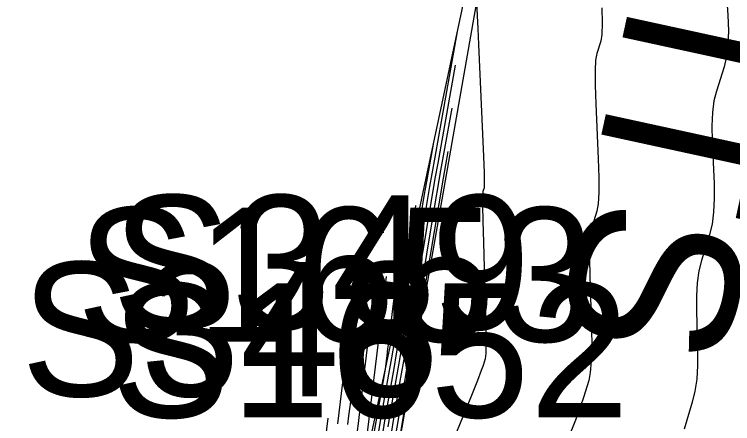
# Model space of a CAD drawing. Extents: x 1724534 to 1727318, y 657156 to 660047.
# Drawn here: x 1725605.54 to 1725626.97, y 659791.04 to 659803.25 of the extents above; entities that cross this region are included whole.
import ezdxf

# ---------------------------------------------------------------- set-up
doc = ezdxf.new("R2010")
doc.units = 0
for name, color, linetype in [('SURVEY - CONTOURS - Index with Text', 7, 'Continuous'), ('SURVEY - CONTOURS - Intermediate with optional Text', 7, 'Continuous'), ('SURVEY - DTM - Breaklines', 7, 'Continuous'), ('SURVEY - DTM - Breaklines - Points - Numbers', 7, 'Continuous'), ('SURVEY - NON-TRANSPORTATION - Features', 7, 'Continuous'), ('SURVEY - NON-TRANSPORTATION - Features - Points - Numbers', 7, 'Continuous'), ('SURVEY - UTILITIES - Poles and Miscellaneous with Text', 7, 'Continuous')]:
    doc.layers.add(name, color=color, linetype=linetype)

msp = doc.modelspace()

# ---------------------------------------------------------------- linework, layer by layer
at = {"layer": 'SURVEY - CONTOURS - Index with Text'}
for points in [[(1725618.588, 659800.447), (1725618.258, 659798.59), (1725618.028, 659797.241), (1725617.642, 659794.949), (1725617.449, 659793.84), (1725617.242, 659792.654), (1725616.666, 659789.22)], [(1725616.227, 659790.48), (1725616.61, 659792.662), (1725616.66, 659793.069), (1725616.67, 659793.147), (1725616.677, 659793.208), (1725616.683, 659793.252), (1725616.686, 659793.278), (1725616.692, 659793.325), (1725616.701, 659793.399), (1725616.723, 659793.587), (1725616.76, 659793.886), (1725616.811, 659794.299), (1725617.078, 659796.489)], [(1725614.783, 659790.22), (1725614.904, 659791.209)]]:
    msp.add_lwpolyline(points, dxfattribs=at)
at = {"layer": 'SURVEY - CONTOURS - Intermediate with optional Text'}
for points in [[(1725626.736, 659804.553), (1725626.825, 659803.226), (1725626.843, 659802.757), (1725626.832, 659802.345), (1725626.79, 659801.988), (1725626.718, 659801.688), (1725626.487, 659800.963), (1725626.413, 659800.666), (1725626.367, 659800.318), (1725626.349, 659799.92), (1725626.357, 659799.471), (1725626.416, 659798.208), (1725626.424, 659797.757), (1725626.404, 659797.352), (1725626.357, 659796.993), (1725626.281, 659796.68), (1725626.043, 659795.907), (1725625.966, 659795.596), (1725625.915, 659795.245), (1725625.89, 659794.852), (1725625.89, 659794.418), (1725625.925, 659793.207), (1725625.925, 659792.771), (1725625.899, 659792.373), (1725625.847, 659792.011), (1725625.768, 659791.687), (1725625.524, 659790.873)], [(1725619.327, 659803.573), (1725619.349, 659803.223), (1725619.349, 659803.214), (1725619.346, 659803.206), (1725619.363, 659802.824), (1725619.384, 659802.35), (1725619.509, 659799.674), (1725619.538, 659799.007), (1725619.555, 659798.519), (1725619.56, 659798.209), (1725619.553, 659798.078), (1725619.518, 659797.965), (1725619.51, 659797.839), (1725619.509, 659797.545), (1725619.517, 659797.084), (1725619.534, 659796.455), (1725619.589, 659794.553), (1725619.604, 659793.92), (1725619.608, 659793.446), (1725619.602, 659793.131), (1725619.585, 659792.976), (1725619.524, 659792.774), (1725619.47, 659792.624), (1725619.354, 659792.328), (1725619.175, 659791.884), (1725618.209, 659789.52)], [(1725623.066, 659803.442), (1725623.077, 659802.983), (1725623.066, 659802.653), (1725623.034, 659802.451), (1725622.917, 659802.085), (1725622.882, 659801.887), (1725622.865, 659801.571), (1725622.866, 659801.135), (1725622.886, 659800.58), (1725622.962, 659798.941), (1725622.981, 659798.382), (1725622.98, 659797.935), (1725622.958, 659797.601), (1725622.917, 659797.379), (1725622.78, 659796.936), (1725622.738, 659796.718), (1725622.712, 659796.395), (1725622.703, 659795.968), (1725622.712, 659795.436), (1725622.757, 659793.88), (1725622.765, 659793.346), (1725622.754, 659792.909), (1725622.724, 659792.571), (1725622.677, 659792.332), (1725622.524, 659791.823), (1725622.434, 659791.558), (1725622.277, 659791.143), (1725622.054, 659790.579)], [(1725616.693, 659790.949), (1725616.756, 659791.324), (1725616.874, 659792.004), (1725617.022, 659792.849), (1725617.082, 659793.189), (1725617.15, 659793.577), (1725617.227, 659794.013), (1725617.312, 659794.495), (1725617.549, 659795.846), (1725617.631, 659796.315), (1725617.7, 659796.711), (1725617.756, 659797.032), (1725617.798, 659797.28), (1725617.938, 659798.11), (1725618.005, 659798.494), (1725618.093, 659798.992), (1725618.202, 659799.606), (1725618.76, 659802.738)], [(1725616.6, 659789.607), (1725616.905, 659791.434), (1725616.973, 659791.835), (1725617.074, 659792.422), (1725617.178, 659793.014), (1725617.22, 659793.253), (1725617.268, 659793.525), (1725617.321, 659793.83), (1725617.381, 659794.168), (1725617.547, 659795.114), (1725617.609, 659795.47), (1725617.671, 659795.83), (1725617.733, 659796.193), (1725617.795, 659796.56), (1725618.025, 659797.928), (1725618.099, 659798.353), (1725618.18, 659798.815), (1725618.699, 659801.731)], [(1725616.54, 659790.812), (1725616.604, 659791.186), (1725616.674, 659791.585), (1725616.867, 659792.683), (1725616.945, 659793.126), (1725617.033, 659793.63), (1725617.133, 659794.196), (1725617.243, 659794.823), (1725617.551, 659796.578), (1725617.654, 659797.16), (1725617.729, 659797.591), (1725617.778, 659797.872), (1725617.8, 659798), (1725617.824, 659798.142), (1725617.836, 659798.21), (1725617.853, 659798.307), (1725617.875, 659798.433), (1725617.902, 659798.588), (1725618.043, 659799.379)], [(1725618.477, 659799.162), (1725618.336, 659798.366), (1725617.542, 659793.65), (1725617.454, 659793.143), (1725616.676, 659788.487)], [(1725616.392, 659790.696), (1725616.474, 659791.166), (1725616.711, 659792.518), (1725616.798, 659793.008), (1725616.878, 659793.464), (1725616.952, 659793.888), (1725617.021, 659794.278), (1725617.327, 659796.021), (1725617.513, 659797.545)], [(1725615.894, 659789.304), (1725616.644, 659795.433)], [(1725615.775, 659790.827), (1725615.802, 659791.05), (1725615.823, 659791.226), (1725615.873, 659791.631), (1725615.895, 659791.81), (1725615.923, 659792.042), (1725615.958, 659792.328), (1725616, 659792.668), (1725616.209, 659794.377)], [(1725615.492, 659791.015), (1725615.523, 659791.27), (1725615.557, 659791.549), (1725615.594, 659791.852), (1725615.774, 659793.321)], [(1725615.189, 659791.036), (1725615.339, 659792.265)]]:
    msp.add_lwpolyline(points, dxfattribs=at)
at = {"layer": 'SURVEY - DTM - Breaklines'}
msp.add_lwpolyline([(1725548.52, 659521.481), (1725556.845, 659545.065), (1725562.116, 659569.482), (1725564.828, 659594.513), (1725575.937, 659617.765), (1725582.317, 659641.569), (1725587.744, 659666.22), (1725593.428, 659690.724), (1725599.084, 659714.698), (1725604.574, 659739.361), (1725605.919, 659744.429), (1725611.764, 659762.844), (1725613.112, 659786.858), (1725615.798, 659788.854), (1725620.104, 659809.038)], dxfattribs=at)
at = {"layer": 'SURVEY - NON-TRANSPORTATION - Features'}
msp.add_lwpolyline([(1725569.664, 659593.303), (1725577.056, 659617.422), (1725582.603, 659641.503), (1725588.069, 659666.147), (1725593.908, 659690.609), (1725599.872, 659714.501), (1725606.018, 659738.998), (1725607.394, 659744.026), (1725612.585, 659762.615), (1725617.711, 659786.227), (1725616.679, 659788.487), (1725620.281, 659809.007)], dxfattribs=at)

# ---------------------------------------------------------------- texts
at = {"layer": 'SURVEY - DTM - Breaklines - Points - Numbers'}
for s, p in [('S349', (1725608.446, 659793.854)), ('S348', (1725605.729, 659791.858))]:
    msp.add_text(s, height=4, dxfattribs=at).set_placement(p)
at = {"layer": 'SURVEY - NON-TRANSPORTATION - Features - Points - Numbers'}
for s, p in [('S1653', (1725607.391, 659793.487)), ('S1652', (1725608.423, 659791.227))]:
    msp.add_text(s, height=4, dxfattribs=at).set_placement(p)
at = {"layer": 'SURVEY - UTILITIES - Poles and Miscellaneous with Text'}
msp.add_text('TDOT ITS', height=5, rotation=257.7355, dxfattribs=at).set_placement((1725628.208, 659823.374))

doc.saveas('drawing.dxf')
